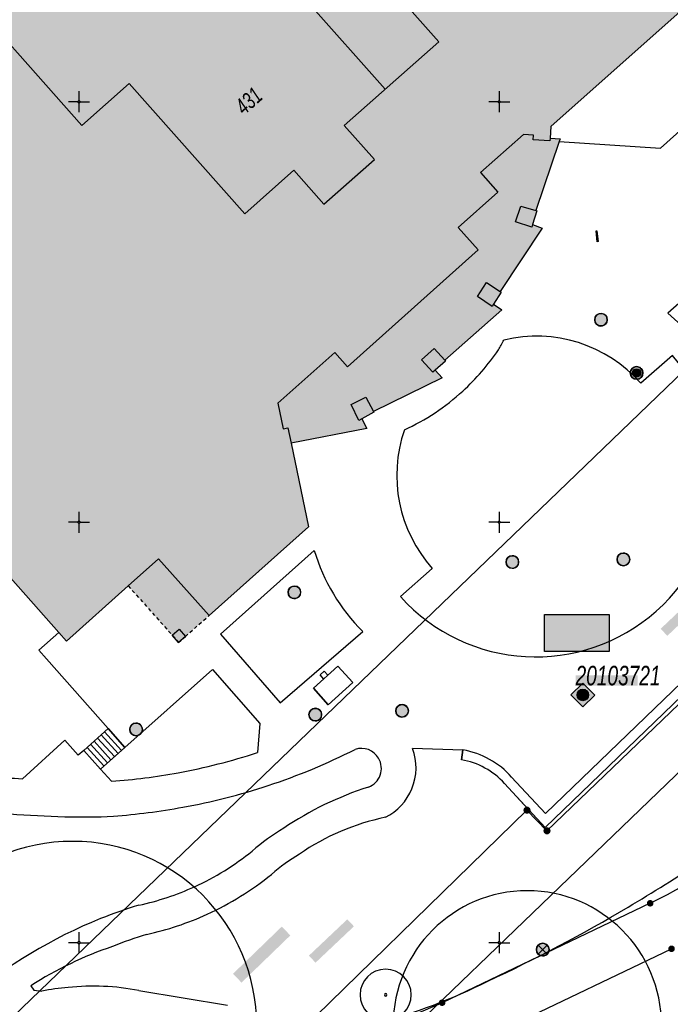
# Model space of a CAD drawing. Header units: metres. Extents: x 2695560 to 2696939, y 1260491 to 1262050.
# Tile 803 of 1005: x 2696022 to 2696061, y 1261446 to 1261505. Entities that reach past the tile are written whole.
import ezdxf

# ---------------------------------------------------------------- set-up
doc = ezdxf.new("R2010")
doc.units = ezdxf.units.M
doc.linetypes.add('AUSGEZOGEN', pattern=[0])
doc.linetypes.add('VERDECKT2_S2', pattern=[0.36, 0.2, -0.16])
for name, color, linetype in [('XR$1$AV_Flächen (EO)', 7, 'AUSGEZOGEN'), ('XR$1$AV_Gebäudeflächen (BB)', 7, 'AUSGEZOGEN'), ('XR$1$AV_Gebäudeflächen (EO)', 7, 'AUSGEZOGEN'), ('XR$1$AV_Gebäudeflächen ut.', 7, 'AUSGEZOGEN'), ('XR$1$AV_Grenzpunkte', 7, 'AUSGEZOGEN'), ('XR$1$AV_Koordinatennetzpunkte', 7, 'AUSGEZOGEN'), ('XR$1$AV_Lagefixpunkt-Nr.', 7, 'AUSGEZOGEN'), ('XR$1$AV_Linien (BB)', 7, 'AUSGEZOGEN'), ('XR$1$AV_Linien (EO)', 7, 'AUSGEZOGEN'), ('XR$1$AV_Versicherung-Nr.', 7, 'AUSGEZOGEN'), ('XR$1$AW_LK_Schachtdeckel', 24, 'AUSGEZOGEN'), ('XR$1$EW_LK_Knoten', 1, 'AUSGEZOGEN'), ('XR$1$GR_Baum', 94, 'AUSGEZOGEN'), ('XR$1$Liegenschaftsgrenzen', 7, 'AUSGEZOGEN'), ('XR$1$PFAV', 255, 'AUSGEZOGEN'), ('XR$1$PFAW', 255, 'AUSGEZOGEN'), ('XR$1$PFEW', 255, 'AUSGEZOGEN'), ('XR$1$PFWA', 255, 'AUSGEZOGEN'), ('XR$1$RP_Abstandslinie', 7, 'AUSGEZOGEN'), ('XR$1$WA_LK_Hydrant', 171, 'AUSGEZOGEN'), ('XR$1$WA_LK_Rohrleitungsteil', 171, 'AUSGEZOGEN')]:
    doc.layers.add(name, color=color, linetype=linetype)
doc.styles.add('ARIAL', font='arial.ttf')

# ---------------------------------------------------------------- blocks, each defined once
blk = doc.blocks.new('COMPLEXOBJECT_95')
at = {"layer": 'XR$1$AV_Linien (BB)', "color": 7, "linetype": 'AUSGEZOGEN', "transparency": 33554687}
for p, q in [((6060.3, 11484.923), (6058.432, 11483.262)), ((6046.021, 11472.256), (6044.129, 11470.575))]:
    blk.add_line(p, q, dxfattribs=at)
for centre, radius, start, end in [((6041.374, 11490.489), 10.051, 328.57877, 332.39823), ((6052.218, 11477.763), 8.298, 41.50458, 103.49543), ((6038.618, 11492.91), 13.68, 312.35361, 325.94071), ((6052.166, 11477.804), 10.81, 221.96961, 41.19358), ((6038.623, 11492.895), 13.665, 294.82135, 312.38358), ((6052.178, 11477.784), 8.275, 160.8991, 221.9187)]:
    blk.add_arc(centre, radius, start, end, dxfattribs=at)
blk = doc.blocks.new('COMPLEXOBJECT_97')
at = {"layer": 'XR$1$AV_Linien (BB)', "color": 7, "linetype": 'AUSGEZOGEN', "transparency": 33554687}
for points in [[(6027.731, 11461.615), (6032.951, 11466.244), (6035.758, 11463.031), (6035.612, 11461.303)], [(6026.937, 11459.601), (6026.277, 11460.326), (6027.731, 11461.615)]]:
    blk.add_lwpolyline(points, dxfattribs=at)
for centre, radius, start, end in [((6024.336, 11495.841), 36.332, 280.40961, 288.0803), ((6024.281, 11496.191), 36.687, 274.15233, 280.39647)]:
    blk.add_arc(centre, radius, start, end, dxfattribs=at)
blk = doc.blocks.new('COMPLEXOBJECT_98')
at = {"layer": 'XR$1$AV_Linien (BB)', "color": 7, "linetype": 'AUSGEZOGEN', "transparency": 33554687}
blk.add_line((6036.978, 11464.257), (6041.881, 11468.506), dxfattribs=at)
blk.add_lwpolyline([(6038.994, 11473.322), (6033.411, 11468.343), (6036.978, 11464.257)], dxfattribs=at)
blk.add_arc((6049.976, 11476.632), 11.47, 196.77239, 225.10963, dxfattribs=at)
blk = doc.blocks.new('COMPLEXOBJECT_101')
at = {"layer": 'XR$1$AV_Linien (BB)', "color": 7, "linetype": 'AUSGEZOGEN', "transparency": 33554687}
blk.add_line((6018.367, 11446.651), (6011.744, 11447.008), dxfattribs=at)
blk.add_lwpolyline([(6010.684, 11448.9), (6012.536, 11452.257), (6012.167, 11454.383), (6011.388, 11459.012)], dxfattribs=at)
for centre, radius, start, end in [((6024.671, 11494.432), 36.953, 288.28222, 296.95436), ((6041.798, 11460.363), 1.191, 30.29509, 108.46783), ((6041.799, 11460.364), 1.19, 290.57608, 30.24338), ((6026.091, 11528.201), 70.734, 258.0025, 263.15579), ((6024.582, 11494.731), 37.265, 280.20196, 288.26817), ((6048.26, 11440.364), 19.829, 107.74459, 123.97585), ((6026.081, 11528.004), 70.537, 263.14497, 268.43684), ((6024.241, 11495.96), 38.535, 274.17374, 280.37627), ((6025.241, 11488.177), 30.703, 267.97747, 273.37107), ((6044.765, 11444.364), 14.575, 121.36742, 130.4948), ((6025.177, 11467.994), 16.122, 294.55566, 308.89991), ((6025.215, 11467.885), 16.007, 282.08992, 294.59287), ((6036.937, 11424.812), 28.67, 106.97255, 111.80228), ((6036.916, 11424.863), 28.614, 111.80202, 130.41011), ((6011.869, 11448.321), 1.319, 153.97944, 209.64978), ((6011.871, 11448.323), 1.321, 209.67931, 264.48229)]:
    blk.add_arc(centre, radius, start, end, dxfattribs=at)
blk = doc.blocks.new('COMPLEXOBJECT_334')
at = {"layer": 'XR$1$AV_Linien (BB)', "color": 7, "linetype": 'AUSGEZOGEN', "transparency": 33554687}
blk.add_line((6064.33, 11480.411), (6070.847, 11481.071), dxfattribs=at)
blk.add_lwpolyline([(6069.931, 11489.831), (6068.982, 11490.879), (6067.291, 11489.43), (6068.407, 11488.151), (6064.696, 11484.827), (6061.357, 11488.607), (6060.029, 11487.423)], dxfattribs=at)
blk.add_arc((6052.337, 11477.88), 12.258, 11.91841, 51.12959, dxfattribs=at)
blk = doc.blocks.new('COMPLEXOBJECT_342')
at = {"layer": 'XR$1$AV_Linien (BB)', "color": 7, "linetype": 'AUSGEZOGEN', "transparency": 33554687}
for p, q in [((5993.327, 11470.143), (5990.511, 11469.741)), ((6006.941, 11463.173), (6004.282, 11466.122)), ((6009.175, 11461.724), (6008.159, 11462.255))]:
    blk.add_line(p, q, dxfattribs=at)
for points in [[(5987.236, 11475.485), (5992.232, 11479.937), (5996.564, 11483.79)], [(6004.197, 11482.284), (6006.452, 11479.859), (6008.953, 11479.733), (6008.935, 11479.404), (6014.1, 11479.141), (6015.42, 11477.675)], [(6023.798, 11468.452), (6022.602, 11467.394), (6023.067, 11466.87), (6026.735, 11462.737), (6025.279, 11461.422), (6024.951, 11461.141), (6024.161, 11462.038), (6021.632, 11459.75)]]:
    blk.add_lwpolyline(points, dxfattribs=at)
for centre, radius, start, end in [((6001.003, 11486.184), 5.043, 208.33844, 256.95016), ((6001.002, 11486.178), 5.037, 256.9466, 309.37077), ((5989.631, 11472.937), 3.497, 133.223, 172.35596), ((5989.331, 11472.869), 3.211, 170.44964, 216.22058), ((5989.323, 11472.862), 3.2, 216.21345, 263.38642), ((5995.036, 11460.279), 10.011, 81.81284, 99.8319), ((5995.042, 11460.305), 9.984, 65.12096, 81.8212), ((5988.429, 11505.33), 35.65, 270.84447, 273.34872), ((5991.52, 11451.821), 19.166, 57.1898, 66.23949), ((5991.652, 11451.984), 18.958, 48.22488, 57.26023), ((6011.626, 11468.122), 6.815, 226.57019, 239.41954), ((6012.787, 11469.316), 8.408, 244.55479, 266.51357), ((6024.216, 11518.196), 58.504, 258.22352, 263.76167), ((6024.211, 11518.198), 58.505, 263.76662, 267.47313)]:
    blk.add_arc(centre, radius, start, end, dxfattribs=at)
blk = doc.blocks.new('COMPLEXOBJECT_354')
at = {"layer": 'XR$1$AV_Linien (BB)', "color": 7, "linetype": 'AUSGEZOGEN', "transparency": 33554687}
for points in [[(6052.845, 11533.206), (6047.302, 11537.575), (6045.588, 11538.815), (6035.162, 11539.499)], [(6030.029, 11538.183), (6010.167, 11520.53), (6016.139, 11513.82), (6001.807, 11501.036), (6003.077, 11499.584), (6003.812, 11500.261), (6003.679, 11500.41), (6007.771, 11504.086), (6010.03, 11501.529)], [(6030.432, 11514.084), (6024.559, 11508.875), (6015.698, 11518.866), (6015.812, 11518.968), (6013.333, 11521.755), (6016.09, 11524.208), (6019.116, 11526.9), (6022.147, 11529.601), (6025.164, 11532.288), (6028.188, 11534.982), (6028.294, 11534.864), (6028.376, 11534.937), (6029.375, 11533.753), (6042.869, 11532.849), (6044.747, 11534.857), (6047.44, 11532.917), (6048.392, 11534.207), (6052.582, 11532.093)]]:
    blk.add_lwpolyline(points, dxfattribs=at)
for centre, radius, start, end in [((6034.242, 11532.422), 7.137, 97.57927, 126.18046), ((6034.239, 11532.432), 7.127, 82.56007, 97.56308), ((6051.747, 11532.877), 1.146, 348.45869, 16.67191), ((6051.761, 11532.871), 1.131, 316.53097, 348.61772)]:
    blk.add_arc(centre, radius, start, end, dxfattribs=at)
blk = doc.blocks.new('COMPLEXOBJECT_376')
at = {"layer": 'XR$1$AV_Linien (BB)', "color": 7, "linetype": 'AUSGEZOGEN', "transparency": 33554687}
blk.add_line((6068.192, 11508.012), (6059.682, 11511.521), dxfattribs=at)
for points in [[(6060.394, 11525.68), (6059.749, 11526.488), (6043.616, 11527.576), (6039.922, 11524.365), (6040.861, 11523.333)], [(6056.872, 11513.334), (6050.652, 11520.387), (6054.349, 11523.783), (6060.262, 11517.111), (6059.568, 11516.401)], [(6060.95, 11515.337), (6074.054, 11510.147), (6076.279, 11512.148)], [(6053.568, 11497.638), (6059.602, 11497.249), (6068.577, 11505.28)]]:
    blk.add_lwpolyline(points, dxfattribs=at)
for centre, radius, start, end in [((6064.659, 11526.829), 4.417, 195.07533, 211.97109), ((6064.628, 11526.803), 4.377, 211.90425, 231.26585), ((6065.962, 11527.991), 6.146, 228.48942, 240.35132), ((6057.701, 11514.488), 9.689, 43.54605, 57.39544), ((6057.711, 11514.478), 9.688, 27.72673, 43.62698), ((6077.082, 11524.904), 12.31, 208.73092, 229.03409), ((6063.141, 11519.613), 4.804, 221.94915, 242.8656), ((6078.17, 11526.646), 14.343, 230.31492, 245.31088), ((6062.11, 11518.374), 7.269, 223.89449, 234.99134), ((6078.185, 11526.682), 14.382, 245.31495, 257.38372), ((6062.147, 11518.434), 7.339, 235.02819, 250.37769), ((6073.847, 11507.908), 4.888, 60.16756, 75.83024), ((6066.741, 11506.415), 2.158, 5.78128, 47.74671), ((6066.74, 11506.414), 2.159, 328.30077, 5.79048)]:
    blk.add_arc(centre, radius, start, end, dxfattribs=at)
blk = doc.blocks.new('COMPLEXOBJECT_659')
at = {"layer": 'XR$1$AV_Linien (BB)', "color": 7, "linetype": 'AUSGEZOGEN', "transparency": 33554687}
blk.add_line((6028.567, 11447.152), (6033.828, 11446.28), dxfattribs=at)
for points in [[(6070.847, 11481.071), (6071.189, 11474.632), (6052.729, 11456.856), (6051.718, 11457.946), (6050.316, 11459.46)], [(6047.752, 11460.878), (6047.835, 11461.443), (6044.843, 11461.552)], [(6022.129, 11447.436), (6022.317, 11447.18), (6022.791, 11447.117)]]:
    blk.add_lwpolyline(points, dxfattribs=at)
for centre, radius, start, end in [((6041.751, 11460.401), 3.299, 337.76073, 20.42506), ((6047.007, 11456.504), 4.437, 41.77497, 80.33614), ((6041.754, 11460.401), 3.297, 296.6395, 337.73744), ((6046.123, 11443.591), 14.161, 101.77865, 124.44007), ((6044.655, 11444.514), 12.588, 121.30576, 130.65869), ((6025.197, 11467.954), 17.878, 294.54893, 309.01949), ((6025.195, 11467.956), 17.881, 282.36512, 294.55251), ((6036.815, 11425.146), 26.515, 107.08696, 111.73697), ((6034.169, 11428.618), 22.34, 108.73236, 122.61318), ((6024.87, 11437.646), 9.696, 93.03552, 102.38377), ((6025.892, 11433.6), 13.815, 87.65645, 96.37987), ((6025.881, 11433.564), 13.851, 78.81695, 87.6153)]:
    blk.add_arc(centre, radius, start, end, dxfattribs=at)
blk = doc.blocks.new('COMPLEXOBJECT_727')
at = {"layer": 'XR$1$AV_Linien (BB)', "color": 7, "linetype": 'AUSGEZOGEN', "transparency": 33554687}
blk.add_lwpolyline([(6080.427, 11479.772), (6079.005, 11479.677), (6079.162, 11477.197), (6079.785, 11477.211)], dxfattribs=at)
for centre, radius, start, end in [((6128.009, 11470.874), 47.14, 140.7689, 154.63545), ((6147.045, 11461.888), 68.191, 154.66422, 163.9139), ((6080.308, 11481.002), 1.236, 275.53777, 349.73333), ((6079.674, 11476.425), 0.794, 350.11225, 81.97943), ((6045.877, 11482.704), 35.169, 337.411, 349.4901), ((6061.249, 11478.984), 19.703, 309.25364, 330.20979), ((6036.053, 11502.515), 54.065, 304.02549, 314.15641), ((5988.746, 11568.151), 134.957, 300.71025, 305.07878), ((6010.901, 11530.556), 91.32, 294.88395, 300.80513), ((6032.513, 11481.634), 37.859, 285.66784, 296.36755)]:
    blk.add_arc(centre, radius, start, end, dxfattribs=at)
blk = doc.blocks.new('COMPLEXOBJECT_960')
at = {"layer": 'XR$1$AV_Flächen (EO)', "color": 7, "linetype": 'AUSGEZOGEN', "transparency": 33554687}
blk.add_line((6047.839, 11461.467), (6047.752, 11460.878), dxfattribs=at)
blk.add_lwpolyline([(6050.316, 11459.46), (6052.729, 11456.856), (6071.189, 11474.632), (6070.49, 11487.77), (6069.294, 11488.915), (6068.817, 11489.236), (6068.499, 11488.763), (6068.935, 11488.469), (6069.933, 11487.514), (6070.606, 11474.862), (6052.759, 11457.677), (6050.741, 11459.84)], dxfattribs=at)
for centre, radius, start, end in [((6046.956, 11456.491), 5.054, 41.50483, 79.94102), ((6047.007, 11456.504), 4.437, 41.77497, 80.33614)]:
    blk.add_arc(centre, radius, start, end, dxfattribs=at)
blk = doc.blocks.new('COMPLEXOBJECT_1041')
at = {"layer": 'XR$1$AV_Linien (EO)', "color": 7, "linetype": 'AUSGEZOGEN', "transparency": 33554687}
blk.add_line((6047.752, 11460.878), (6047.839, 11461.467), dxfattribs=at)
blk.add_lwpolyline([(6050.741, 11459.84), (6052.759, 11457.677), (6070.606, 11474.862), (6069.933, 11487.514), (6068.935, 11488.469), (6068.499, 11488.763), (6068.817, 11489.236), (6069.294, 11488.915), (6070.49, 11487.77), (6071.189, 11474.632), (6052.729, 11456.856), (6050.316, 11459.46)], dxfattribs=at)
for centre, radius, start, end in [((6046.956, 11456.491), 5.054, 41.50483, 79.94102), ((6047.007, 11456.504), 4.437, 41.77497, 80.33614)]:
    blk.add_arc(centre, radius, start, end, dxfattribs=at)
blk = doc.blocks.new('COMPLEXOBJECT_1354')
at = {"layer": 'XR$1$Liegenschaftsgrenzen', "color": 7, "linetype": 'AUSGEZOGEN', "transparency": 33554687}
blk.add_line((6058.982, 11452.343), (6046.607, 11446.432), dxfattribs=at)
for centre, radius, start, end in [((6034.458, 11501.578), 55.005, 296.47744, 306.0717), ((6002.764, 11547.431), 110.104, 287.43357, 293.46553)]:
    blk.add_arc(centre, radius, start, end, dxfattribs=at)
blk = doc.blocks.new('COMPLEXOBJECT_1373')
at = {"layer": 'XR$1$Liegenschaftsgrenzen', "color": 7, "linetype": 'AUSGEZOGEN', "transparency": 33554687}
blk.add_line((6047.875, 11443.727), (6060.253, 11449.637), dxfattribs=at)
blk = doc.blocks.new('COMPLEXOBJECT_1374')
at = {"layer": 'XR$1$Liegenschaftsgrenzen', "color": 7, "linetype": 'AUSGEZOGEN', "transparency": 33554687}
blk.add_lwpolyline([(6035.751, 11442.384), (6051.65, 11457.88), (6052.84, 11456.65), (6071.5, 11474.55), (6070.49, 11487.77), (6069.294, 11488.915), (6078.743, 11497.205), (6075.503, 11500.941)], dxfattribs=at)
blk = doc.blocks.new('BAV15')
at = {"layer": 'XR$1$PFAV', "transparency": 33554687}
blk.add_hatch(color=7, dxfattribs=at).paths.add_polyline_path([(0.5, 0), (0.49, 0.1), (0.46, 0.2), (0.41, 0.29), (0.34, 0.36), (0.26, 0.42), (0.17, 0.47), (0.08, 0.49), (-0.03, 0.5), (-0.13, 0.48), (-0.22, 0.45), (-0.31, 0.4), (-0.38, 0.33), (-0.44, 0.24), (-0.48, 0.15), (-0.5, 0.05), (-0.5, -0.05), (-0.48, -0.15), (-0.44, -0.24), (-0.38, -0.33), (-0.31, -0.4), (-0.22, -0.45), (-0.13, -0.48), (-0.03, -0.5), (0.08, -0.49), (0.17, -0.47), (0.26, -0.42), (0.34, -0.36), (0.41, -0.29), (0.46, -0.2), (0.49, -0.1)])
at = {"color": 7, "transparency": 33554687}
for start, end in [(90, 270), (270, 90)]:
    blk.add_arc((0, 0), 0.5, start, end, dxfattribs=at)
at = {"layer": 'XR$1$PFAV', "transparency": 33554687}
blk.add_circle((0, 0), 0.5, dxfattribs=at)
blk = doc.blocks.new('BWAV20')
at = {"true_color": 0x000000, "transparency": 33554687}
blk.add_hatch(color=18, dxfattribs=at).paths.add_polyline_path([(0.17, 0), (0.16, 0.03), (0.15, 0.07), (0.14, 0.1), (0.11, 0.12), (0.09, 0.14), (0.06, 0.16), (0.03, 0.16), (-0.01, 0.17), (-0.04, 0.16), (-0.07, 0.15), (-0.1, 0.13), (-0.13, 0.11), (-0.15, 0.08), (-0.16, 0.05), (-0.17, 0.02), (-0.17, -0.02), (-0.16, -0.05), (-0.15, -0.08), (-0.13, -0.11), (-0.1, -0.13), (-0.07, -0.15), (-0.04, -0.16), (-0.01, -0.17), (0.03, -0.16), (0.06, -0.16), (0.09, -0.14), (0.11, -0.12), (0.14, -0.1), (0.15, -0.07), (0.16, -0.03)])
at = {"layer": 'XR$1$PFAV', "transparency": 33554687}
blk.add_hatch(color=7, dxfattribs=at).paths.add_polyline_path([(0.5, 0), (0.49, 0.1), (0.46, 0.2), (0.41, 0.29), (0.34, 0.36), (0.26, 0.42), (0.17, 0.47), (0.08, 0.49), (-0.03, 0.5), (-0.13, 0.48), (-0.22, 0.45), (-0.31, 0.4), (-0.38, 0.33), (-0.44, 0.24), (-0.48, 0.15), (-0.5, 0.05), (-0.5, -0.05), (-0.48, -0.15), (-0.44, -0.24), (-0.38, -0.33), (-0.31, -0.4), (-0.22, -0.45), (-0.13, -0.48), (-0.03, -0.5), (0.08, -0.49), (0.17, -0.47), (0.26, -0.42), (0.34, -0.36), (0.41, -0.29), (0.46, -0.2), (0.49, -0.1)])
blk = doc.blocks.new('BAV2041')
at = {"color": 7, "transparency": 33554687}
for p, q in [((0, 0.5), (0, 0.05)), ((-0.05, 0), (-0.5, 0)), ((0.05, 0), (0.5, 0)), ((0, -0.05), (0, -0.5))]:
    blk.add_line(p, q, dxfattribs=at)
blk.add_circle((0, 0), 0.05, dxfattribs=at)
for start, end in [(90, 270), (270, 90)]:
    blk.add_arc((0, 0), 0.05, start, end, dxfattribs=at)
blk = doc.blocks.new('COMPLEXOBJECT_1459')
at = {"layer": 'XR$1$RP_Abstandslinie', "color": 7, "linetype": 'AUSGEZOGEN', "transparency": 33554687}
blk.add_lwpolyline([(5994.07, 11419.64), (6020.54, 11445.1), (6052.97, 11476.3), (6081.91, 11504.13), (6081.75, 11509.4), (6047.9, 11535.8)], dxfattribs=at)
blk = doc.blocks.new('WBGR1')
at = {"color": 94, "transparency": 33554687}
for radius, start, end in [(1, 90, 270), (1, 270, 90), (0.05, 90, 270), (0.05, 270, 90)]:
    blk.add_arc((0, 0), radius, start, end, dxfattribs=at)
blk = doc.blocks.new('BAW2082')
at = {"layer": 'XR$1$PFAW', "transparency": 33554687}
blk.add_hatch(color=7, dxfattribs=at).paths.add_polyline_path([(0.509, -0.003), (0.499, 0.098), (0.469, 0.194), (0.42, 0.283), (0.354, 0.359), (0.274, 0.421), (0.183, 0.466), (0.085, 0.491), (-0.016, 0.496), (-0.116, 0.481), (-0.211, 0.446), (-0.297, 0.392), (-0.37, 0.323), (-0.428, 0.24), (-0.468, 0.147), (-0.488, 0.047), (-0.488, -0.054), (-0.468, -0.153), (-0.428, -0.246), (-0.37, -0.329), (-0.297, -0.398), (-0.211, -0.452), (-0.116, -0.487), (-0.016, -0.502), (0.085, -0.497), (0.183, -0.472), (0.274, -0.427), (0.354, -0.366), (0.42, -0.289), (0.469, -0.2), (0.499, -0.104)])
at = {"transparency": 33554687}
for start, end in [(91.19481, 268.80519), (268.80519, 91.19481)]:
    blk.add_arc((0.01, 0), 0.5, start, end, dxfattribs=at)
at = {"layer": 'XR$1$PFAW', "transparency": 33554687}
blk.add_circle((0.009, -0.003), 0.5, dxfattribs=at)
blk = doc.blocks.new('BAW2087')
at = {"lineweight": 25, "true_color": 0x000000, "transparency": 33554687}
h = blk.add_hatch(color=18, dxfattribs=at)
h.paths.add_polyline_path([(-0.5, 0.5), (-0.5, -0.5), (0.5, -0.5), (0.5, 0.5)])
h.paths.add_polyline_path([(0.337, -0.069), (0.316, -0.136), (0.282, -0.196), (0.237, -0.249), (0.182, -0.292), (0.119, -0.322), (0.052, -0.34), (-0.017, -0.343), (-0.086, -0.333), (-0.151, -0.309), (-0.21, -0.272), (-0.261, -0.224), (-0.301, -0.167), (-0.328, -0.103), (-0.342, -0.035), (-0.342, 0.035), (-0.328, 0.103), (-0.301, 0.167), (-0.261, 0.224), (-0.21, 0.272), (-0.151, 0.309), (-0.086, 0.333), (-0.017, 0.343), (0.052, 0.34), (0.119, 0.322), (0.182, 0.292), (0.237, 0.249), (0.282, 0.196), (0.316, 0.136), (0.337, 0.069), (0.344, 0)], flags=16)
at = {"layer": 'XR$1$PFAW', "lineweight": 25, "transparency": 33554687}
blk.add_hatch(color=7, dxfattribs=at).paths.add_polyline_path([(0.344, 0), (0.337, 0.069), (0.316, 0.136), (0.282, 0.196), (0.237, 0.249), (0.182, 0.292), (0.119, 0.322), (0.052, 0.34), (-0.017, 0.343), (-0.086, 0.333), (-0.151, 0.309), (-0.21, 0.272), (-0.261, 0.224), (-0.301, 0.167), (-0.328, 0.103), (-0.342, 0.035), (-0.342, -0.035), (-0.328, -0.103), (-0.301, -0.167), (-0.261, -0.224), (-0.21, -0.272), (-0.151, -0.309), (-0.086, -0.333), (-0.017, -0.343), (0.052, -0.34), (0.119, -0.322), (0.182, -0.292), (0.237, -0.249), (0.282, -0.196), (0.316, -0.136), (0.337, -0.069)])
at = {"lineweight": 25, "transparency": 33554687}
for p, q in [((-0.5, 0.5, 0.993), (0.5, 0.5, 0.993)), ((-0.5, -0.5, 0.993), (-0.5, 0.5, 0.993)), ((0.5, 0.5, 0.993), (0.5, -0.5, 0.993)), ((0.5, -0.5, 0.993), (-0.5, -0.5, 0.993))]:
    blk.add_line(p, q, dxfattribs=at)
blk.add_circle((0, 0), 0.344, dxfattribs=at)
at = {"layer": 'XR$1$PFAW', "lineweight": 25, "transparency": 33554687}
blk.add_line((-0.5, 0.5), (0.5, 0.5), dxfattribs=at)
at = {"layer": 'XR$1$PFAW', "color": 31, "lineweight": 25, "transparency": 33554687}
for p, q in [((-0.5, -0.5), (-0.5, 0.5)), ((0.5, 0.5), (0.5, -0.5)), ((0.5, -0.5), (-0.5, -0.5))]:
    blk.add_line(p, q, dxfattribs=at)
at = {"layer": 'XR$1$PFAW', "lineweight": 25, "transparency": 33554687}
blk.add_circle((0, 0), 0.344, dxfattribs=at)
blk = doc.blocks.new('BWA2013')
at = {"true_color": 0x000000, "transparency": 33554687}
blk.add_hatch(color=18, dxfattribs=at).paths.add_polyline_path([(-0.291, -0.409), (0.352, 0.357), (0.291, 0.409), (-0.352, -0.357)])
at = {"transparency": 33554687}
blk.add_lwpolyline([(-0.291, -0.409), (-0.352, -0.357), (0.291, 0.409), (0.352, 0.357), (-0.291, -0.409)], close=True, dxfattribs=at)
blk = doc.blocks.new('BWA2009')
at = {"true_color": 0x000000, "transparency": 33554687}
blk.add_hatch(color=18, dxfattribs=at).paths.add_polyline_path([(0.333, 0), (0.327, 0.067), (0.306, 0.131), (0.274, 0.19), (0.23, 0.242), (0.176, 0.283), (0.116, 0.313), (0.05, 0.329), (-0.017, 0.333), (-0.084, 0.323), (-0.147, 0.299), (-0.204, 0.264), (-0.253, 0.217), (-0.291, 0.162), (-0.318, 0.1), (-0.332, 0.034), (-0.332, -0.034), (-0.318, -0.1), (-0.291, -0.162), (-0.253, -0.217), (-0.204, -0.264), (-0.147, -0.299), (-0.084, -0.323), (-0.017, -0.333), (0.05, -0.329), (0.116, -0.313), (0.176, -0.283), (0.23, -0.242), (0.274, -0.19), (0.306, -0.131), (0.327, -0.067)])
at = {"layer": 'XR$1$PFWA', "transparency": 33554687}
blk.add_hatch(color=7, dxfattribs=at).paths.add_polyline_path([(0.5, 0), (0.49, 0.101), (0.459, 0.197), (0.41, 0.286), (0.344, 0.362), (0.264, 0.424), (0.174, 0.469), (0.076, 0.494), (-0.025, 0.499), (-0.125, 0.484), (-0.22, 0.449), (-0.306, 0.395), (-0.379, 0.326), (-0.437, 0.243), (-0.477, 0.15), (-0.497, 0.051), (-0.497, -0.051), (-0.477, -0.15), (-0.437, -0.243), (-0.379, -0.326), (-0.306, -0.395), (-0.22, -0.449), (-0.125, -0.484), (-0.025, -0.499), (0.076, -0.494), (0.174, -0.469), (0.264, -0.424), (0.344, -0.362), (0.41, -0.286), (0.459, -0.197), (0.49, -0.101)])
at = {"transparency": 33554687}
blk.add_circle((0, 0), 0.333, dxfattribs=at)
for start, end in [(90, 180), (180, 270), (0, 90), (270, 0)]:
    blk.add_arc((0, 0), 0.5, start, end, dxfattribs=at)
at = {"layer": 'XR$1$PFWA', "transparency": 33554687}
blk.add_circle((0, 0), 0.5, dxfattribs=at)
blk = doc.blocks.new('BEWLP2549_S')
at = {"layer": 'XR$1$PFEW', "transparency": 33554687}
blk.add_hatch(color=7, dxfattribs=at).paths.add_polyline_path([(0.5, 0), (0.49, 0.101), (0.459, 0.197), (0.41, 0.286), (0.344, 0.362), (0.264, 0.424), (0.174, 0.469), (0.076, 0.494), (-0.025, 0.499), (-0.125, 0.484), (-0.22, 0.449), (-0.306, 0.395), (-0.379, 0.326), (-0.437, 0.243), (-0.477, 0.15), (-0.497, 0.051), (-0.497, -0.051), (-0.477, -0.15), (-0.437, -0.243), (-0.379, -0.326), (-0.306, -0.395), (-0.22, -0.449), (-0.125, -0.484), (-0.025, -0.499), (0.076, -0.494), (0.174, -0.469), (0.264, -0.424), (0.344, -0.362), (0.41, -0.286), (0.459, -0.197), (0.49, -0.101)])
at = {"color": 1, "transparency": 33554687}
for p, q in [((0.354, -0.354), (-0.354, 0.354)), ((-0.354, -0.354), (0.354, 0.354))]:
    blk.add_line(p, q, dxfattribs=at)
for start, end in [(91.38095, 268.61905), (268.61905, 91.38095)]:
    blk.add_arc((0, 0), 0.5, start, end, dxfattribs=at)
at = {"layer": 'XR$1$PFEW', "transparency": 33554687}
blk.add_circle((0, 0), 0.5, dxfattribs=at)

msp = doc.modelspace()

# ---------------------------------------------------------------- hatches: boundary and pattern name
at = {"transparency": 33554687}
for points in [[(2696025.367, 1261481.237), (2696025.805, 1261480.745), (2696033.517, 1261487.609), (2696033.079, 1261488.101)], [(2696060.576, 1261468.474), (2696060.972, 1261468.055), (2696063.254, 1261470.218), (2696062.858, 1261470.637)], [(2696053.655, 1261469.324), (2696053.655, 1261467.115), (2696057.518, 1261467.115), (2696057.518, 1261469.324)], [(2696055.513, 1261465.697), (2696055.513, 1261465.094), (2696059.198, 1261465.094), (2696059.198, 1261465.697)], [(2696039.648, 1261449.04), (2696040.043, 1261448.622), (2696042.328, 1261450.782), (2696041.933, 1261451.2)], [(2696035.133, 1261447.962), (2696035.641, 1261447.436), (2696038.543, 1261450.242), (2696038.035, 1261450.768)]]:
    msp.add_hatch(color=7, dxfattribs=at).paths.add_polyline_path(points)
at = {"layer": 'XR$1$AV_Gebäudeflächen (BB)', "true_color": 0xd2d2d2, "transparency": 33554687}
msp.add_hatch(color=254, dxfattribs=at).paths.add_polyline_path([(2696054.538, 1261497.448), (2696054.589, 1261497.599), (2696053.999, 1261497.643), (2696054.043, 1261498.337), (2696062.986, 1261506.306), (2696051.074, 1261519.694), (2696045.282, 1261526.204), (2696042.46, 1261523.701), (2696041.831, 1261523.143), (2696039.512, 1261521.086), (2696031.402, 1261513.894), (2696039.038, 1261505.284), (2696042.754, 1261508.58), (2696047.369, 1261503.377), (2696041.754, 1261498.398), (2696043.547, 1261496.376), (2696040.546, 1261493.714), (2696038.749, 1261495.74), (2696035.829, 1261493.151), (2696028.953, 1261500.904), (2696026.138, 1261498.408), (2696018.009, 1261507.574), (2696015.274, 1261505.141), (2696011, 1261501.339), (2696007.631, 1261498.341), (2696008.077, 1261497.839), (2696013.583, 1261491.642), (2696016.566, 1261488.286), (2696019.189, 1261485.333), (2696020.863, 1261483.449), (2696021.195, 1261483.075), (2696019.708, 1261481.746), (2696020.36, 1261481.012), (2696017.874, 1261478.803), (2696016.39, 1261477.485), (2696016.472, 1261477.393), (2696016.574, 1261477.484), (2696024.768, 1261468.262), (2696025.233, 1261467.739), (2696028.902, 1261471.024), (2696030.708, 1261472.631), (2696033.705, 1261469.263), (2696039.621, 1261474.528), (2696038.593, 1261479.503), (2696043.085, 1261480.374), (2696042.79, 1261480.956), (2696043.514, 1261481.347), (2696043.486, 1261481.4), (2696047.58, 1261483.395), (2696047.154, 1261483.852), (2696047.768, 1261484.393), (2696047.728, 1261484.437), (2696051.132, 1261487.437), (2696050.638, 1261487.782), (2696051.081, 1261488.497), (2696051.031, 1261488.53), (2696053.531, 1261492.296), (2696052.954, 1261492.508), (2696053.214, 1261493.321), (2696053.157, 1261493.338)])
at = {"layer": 'XR$1$AV_Gebäudeflächen (EO)', "true_color": 0xebebeb, "transparency": 33554687}
msp.add_hatch(color=7, dxfattribs=at).paths.add_polyline_path([(2696028.902, 1261471.024), (2696031.893, 1261467.664), (2696032.298, 1261468.024), (2696033.705, 1261469.263), (2696030.708, 1261472.631)])
at = {"layer": 'XR$1$AV_Gebäudeflächen ut.', "true_color": 0xf5f5f5, "transparency": 33554687}
h = msp.add_hatch(color=7, dxfattribs=at)
h.paths.add_polyline_path([(2696040.546, 1261493.714), (2696043.547, 1261496.376), (2696041.754, 1261498.398), (2696047.369, 1261503.377), (2696042.754, 1261508.58), (2696039.038, 1261505.284), (2696032.762, 1261512.361), (2696031.402, 1261513.894), (2696039.512, 1261521.086), (2696038.317, 1261522.433), (2696041.265, 1261525.047), (2696042.46, 1261523.701), (2696045.282, 1261526.204), (2696051.074, 1261519.694), (2696055.466, 1261523.729), (2696055.331, 1261523.876), (2696055.135, 1261524.09), (2696057.233, 1261526.018), (2696048.953, 1261535.032), (2696047.458, 1261533.658), (2696045.854, 1261534.813), (2696046.903, 1261535.935), (2696045.527, 1261536.927), (2696044.889, 1261537.387), (2696040.119, 1261540.825), (2696038.923, 1261539.801), (2696036.423, 1261541.599), (2696032.642, 1261538.231), (2696031.5, 1261537.214), (2696030.502, 1261538.333), (2696019.003, 1261528.09), (2696020.001, 1261526.97), (2696014.137, 1261521.752), (2696012.655, 1261520.425), (2696006.524, 1261514.963), (2696015.274, 1261505.141), (2696018.009, 1261507.574), (2696026.138, 1261498.408), (2696028.953, 1261500.904), (2696035.829, 1261493.151), (2696038.749, 1261495.74)])
h.paths.add_polyline_path([(2696029.674, 1261512.361), (2696025.529, 1261508.685), (2696024.335, 1261510.031), (2696028.479, 1261513.708)], flags=16)

# ---------------------------------------------------------------- linework, layer by layer
at = {"color": 24, "lineweight": -3, "transparency": 33554687}
msp.add_lwpolyline([(2696053.655, 1261469.324), (2696057.518, 1261469.324), (2696057.518, 1261467.115), (2696053.655, 1261467.115), (2696053.655, 1261469.324)], close=True, dxfattribs=at)
at = {"layer": 'XR$1$AV_Flächen (EO)', "color": 7, "linetype": 'AUSGEZOGEN', "transparency": 33554687}
for points in [[(2696040.546, 1261493.714), (2696043.547, 1261496.376), (2696041.754, 1261498.398), (2696047.369, 1261503.377), (2696042.754, 1261508.58), (2696039.038, 1261505.284), (2696031.402, 1261513.894), (2696039.512, 1261521.086)], [(2696015.274, 1261505.141), (2696018.009, 1261507.574), (2696026.138, 1261498.408), (2696028.953, 1261500.904), (2696035.829, 1261493.151), (2696038.749, 1261495.74), (2696040.546, 1261493.714)], [(2696033.705, 1261469.263), (2696030.708, 1261472.631), (2696028.902, 1261471.024)]]:
    msp.add_lwpolyline(points, dxfattribs=at)
at = {"layer": 'XR$1$AV_Flächen (EO)', "color": 7, "linetype": 'VERDECKT2_S2', "transparency": 33554687}
msp.add_lwpolyline([(2696028.902, 1261471.024), (2696031.893, 1261467.664), (2696032.298, 1261468.024), (2696033.705, 1261469.263)], dxfattribs=at)
at = {"layer": 'XR$1$AV_Flächen (EO)', "color": 7, "linetype": 'AUSGEZOGEN', "transparency": 33554687}
for points in [[(2696041.375, 1261466.255), (2696039.929, 1261464.934), (2696040.803, 1261463.957), (2696042.268, 1261465.281), (2696041.375, 1261466.255)], [(2696026.249, 1261461.232), (2696027.247, 1261460.136), (2696028.701, 1261461.425), (2696027.705, 1261462.547), (2696026.249, 1261461.232)]]:
    msp.add_lwpolyline(points, close=True, dxfattribs=at)
at = {"layer": 'XR$1$AV_Linien (BB)', "color": 7, "linetype": 'AUSGEZOGEN', "transparency": 33554687}
for points in [[(2696041.831, 1261523.143), (2696042.46, 1261523.701), (2696045.282, 1261526.204), (2696051.074, 1261519.694), (2696062.986, 1261506.306), (2696054.043, 1261498.337), (2696053.999, 1261497.643), (2696054.589, 1261497.599), (2696054.538, 1261497.448)], [(2696011, 1261501.339), (2696015.274, 1261505.141), (2696018.009, 1261507.574), (2696026.138, 1261498.408), (2696028.953, 1261500.904), (2696035.829, 1261493.151), (2696038.749, 1261495.74), (2696040.546, 1261493.714), (2696043.547, 1261496.376), (2696041.754, 1261498.398), (2696047.369, 1261503.377), (2696042.754, 1261508.58), (2696039.038, 1261505.284), (2696031.402, 1261513.894)], [(2696054.538, 1261497.448), (2696053.157, 1261493.338), (2696053.214, 1261493.321), (2696052.954, 1261492.508), (2696053.531, 1261492.296), (2696051.031, 1261488.53), (2696051.081, 1261488.497), (2696050.638, 1261487.782), (2696051.132, 1261487.437), (2696047.728, 1261484.437), (2696047.768, 1261484.393), (2696047.154, 1261483.852), (2696047.58, 1261483.395), (2696043.486, 1261481.4), (2696043.514, 1261481.347), (2696042.79, 1261480.956), (2696043.085, 1261480.374), (2696038.593, 1261479.503), (2696039.621, 1261474.528), (2696033.705, 1261469.263), (2696030.708, 1261472.631), (2696028.902, 1261471.024), (2696025.233, 1261467.739), (2696024.768, 1261468.262)], [(2696024.768, 1261468.262), (2696016.574, 1261477.484), (2696016.472, 1261477.393), (2696016.39, 1261477.485)]]:
    msp.add_lwpolyline(points, dxfattribs=at)
at = {"layer": 'XR$1$AV_Linien (EO)', "color": 7, "linetype": 'AUSGEZOGEN', "transparency": 33554687}
for p, q in [((2696039.569, 1261505.755), (2696044.182, 1261500.553)), ((2696027.285, 1261462.167), (2696028.292, 1261461.062)), ((2696027.492, 1261462.354), (2696028.5, 1261461.247)), ((2696026.663, 1261461.606), (2696027.665, 1261460.506)), ((2696026.871, 1261461.793), (2696027.874, 1261460.691)), ((2696027.078, 1261461.98), (2696028.083, 1261460.877)), ((2696026.456, 1261461.419), (2696027.456, 1261460.321))]:
    msp.add_line(p, q, dxfattribs=at)
for points in [[(2696053.999, 1261497.643), (2696053.989, 1261497.483), (2696052.992, 1261497.547), (2696053.01, 1261497.827), (2696052.41, 1261497.865), (2696049.866, 1261495.595), (2696050.891, 1261494.435), (2696048.535, 1261492.333), (2696049.723, 1261491.001), (2696041.939, 1261484.056), (2696041.182, 1261484.904), (2696037.809, 1261481.895), (2696038.123, 1261480.37), (2696038.402, 1261480.428), (2696038.593, 1261479.503)], [(2696052.954, 1261492.508), (2696052.902, 1261492.346), (2696051.938, 1261492.67), (2696052.255, 1261493.612), (2696053.157, 1261493.338)], [(2696050.638, 1261487.782), (2696050.548, 1261487.638), (2696049.669, 1261488.222), (2696050.222, 1261489.055), (2696051.031, 1261488.53)], [(2696047.154, 1261483.852), (2696047.012, 1261483.726), (2696046.339, 1261484.473), (2696047.103, 1261485.146), (2696047.728, 1261484.437)], [(2696042.79, 1261480.956), (2696042.623, 1261480.866), (2696042.162, 1261481.813), (2696043.04, 1261482.241), (2696043.486, 1261481.4)], [(2696040.533, 1261465.486), (2696040.311, 1261465.73), (2696040.554, 1261465.952), (2696040.777, 1261465.709)]]:
    msp.add_lwpolyline(points, dxfattribs=at)
for points in [[(2696031.921, 1261468.451), (2696032.298, 1261468.024), (2696031.893, 1261467.664), (2696031.515, 1261468.089), (2696031.921, 1261468.451)], [(2696041.375, 1261466.255), (2696042.268, 1261465.281), (2696040.803, 1261463.957), (2696039.929, 1261464.934), (2696041.375, 1261466.255)], [(2696026.249, 1261461.232), (2696027.705, 1261462.547), (2696028.701, 1261461.425), (2696027.247, 1261460.136), (2696026.249, 1261461.232)]]:
    msp.add_lwpolyline(points, close=True, dxfattribs=at)
at = {"layer": 'XR$1$RP_Abstandslinie', "color": 7, "linetype": 'AUSGEZOGEN', "transparency": 33554687}
msp.add_lwpolyline([(2696114.89, 1261475.88), (2696096, 1261492.96), (2696065.73, 1261463.85), (2696033.29, 1261432.66), (2696001.2, 1261401.79)], dxfattribs=at)

# ---------------------------------------------------------------- block references
at = {"layer": 'XR$1$AV_Flächen (EO)', "color": 7, "linetype": 'AUSGEZOGEN', "lineweight": -3, "transparency": 33554687}
msp.add_blockref('COMPLEXOBJECT_960', (2690000.97, 1249999.81), dxfattribs=at)
at = {"layer": 'XR$1$AV_Grenzpunkte', "color": 7, "linetype": 'AUSGEZOGEN', "lineweight": -3, "transparency": 33554687}
for name, p, xscale, yscale in [('BAV15', (2696052.62, 1261457.69), 0.3249999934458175, 0.3249999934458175), ('BAV15', (2696053.81, 1261456.46), 0.3249999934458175, 0.3249999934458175), ('BWAV20', (2696059.952, 1261452.153), 0.3899999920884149, 0.3899999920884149), ('BWAV20', (2696061.223, 1261449.447), 0.3899999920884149, 0.3899999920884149), ('BWAV20', (2696047.577, 1261446.242), 0.3899999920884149, 0.3899999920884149)]:
    msp.add_blockref(name, p, dxfattribs=dict(at, xscale=xscale, yscale=yscale))
at = {"layer": 'XR$1$AV_Koordinatennetzpunkte', "color": 7, "linetype": 'AUSGEZOGEN', "lineweight": -3, "transparency": 33554687, "xscale": 1.25, "yscale": 1.25}
for p in [(2696025.97, 1261499.81), (2696050.97, 1261499.81), (2696025.97, 1261474.81), (2696050.97, 1261474.81), (2696025.97, 1261449.81), (2696050.97, 1261449.81)]:
    msp.add_blockref('BAV2041', p, dxfattribs=at)
at = {"layer": 'XR$1$AV_Linien (BB)', "color": 7, "linetype": 'AUSGEZOGEN', "lineweight": -3, "transparency": 33554687}
for name in ['COMPLEXOBJECT_354', 'COMPLEXOBJECT_376', 'COMPLEXOBJECT_727', 'COMPLEXOBJECT_334', 'COMPLEXOBJECT_95', 'COMPLEXOBJECT_342', 'COMPLEXOBJECT_659', 'COMPLEXOBJECT_98', 'COMPLEXOBJECT_97', 'COMPLEXOBJECT_101']:
    msp.add_blockref(name, (2690000.97, 1249999.81), dxfattribs=at)
at = {"layer": 'XR$1$AV_Linien (EO)', "color": 7, "linetype": 'AUSGEZOGEN', "lineweight": -3, "transparency": 33554687}
msp.add_blockref('COMPLEXOBJECT_1041', (2690000.97, 1249999.81), dxfattribs=at)
at = {"layer": 'XR$1$AW_LK_Schachtdeckel', "color": 24, "linetype": 'AUSGEZOGEN', "lineweight": -3, "transparency": 33554687}
for p, xscale, yscale, rotation in [((2696057.033, 1261486.857), 0.7499999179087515, 0.7499999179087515, 221.6944122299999), ((2696038.779, 1261470.649), 0.7499999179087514, 0.7499999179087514, 311.396728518), ((2696045.185, 1261463.6), 0.7499999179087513, 0.7499999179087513, 355.754638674)]:
    msp.add_blockref('BAW2082', p, dxfattribs=dict(at, xscale=xscale, yscale=yscale, rotation=rotation))
at = {"layer": 'XR$1$AW_LK_Schachtdeckel', "color": 24, "linetype": 'AUSGEZOGEN', "lineweight": -3, "transparency": 33554687, "xscale": 0.7499999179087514, "yscale": 0.7499999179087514}
for p in [(2696051.744, 1261472.445), (2696058.351, 1261472.602), (2696040.02, 1261463.371), (2696029.359, 1261462.491)]:
    msp.add_blockref('BAW2082', p, dxfattribs=at)
at = {"layer": 'XR$1$AW_LK_Schachtdeckel', "color": 24, "linetype": 'AUSGEZOGEN', "lineweight": -3, "transparency": 33554687, "rotation": 44.399353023}
msp.add_blockref('BAW2087', (2696055.943, 1261464.539), dxfattribs=at)
at = {"layer": 'XR$1$EW_LK_Knoten', "color": 1, "linetype": 'AUSGEZOGEN', "lineweight": -3, "transparency": 33554687, "xscale": 0.749999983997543, "yscale": 0.749999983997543}
msp.add_blockref('BEWLP2549_S', (2696053.561, 1261449.398), dxfattribs=at)
at = {"layer": 'XR$1$GR_Baum', "color": 94, "linetype": 'AUSGEZOGEN', "lineweight": -3, "transparency": 33554687}
for p, xscale, yscale in [((2696025.587, 1261444.88), 10.95543150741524, 10.95543150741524), ((2696052.644, 1261444.921), 7.977101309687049, 7.977101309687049), ((2696044.213, 1261446.71), 1.523822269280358, 1.523822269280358)]:
    msp.add_blockref('WBGR1', p, dxfattribs=dict(at, xscale=xscale, yscale=yscale))
at = {"layer": 'XR$1$Liegenschaftsgrenzen', "color": 7, "linetype": 'AUSGEZOGEN', "lineweight": -3, "transparency": 33554687}
for name in ['COMPLEXOBJECT_1374', 'COMPLEXOBJECT_1354', 'COMPLEXOBJECT_1373']:
    msp.add_blockref(name, (2690000.97, 1249999.81), dxfattribs=at)
at = {"layer": 'XR$1$RP_Abstandslinie', "color": 7, "linetype": 'AUSGEZOGEN', "lineweight": -3, "transparency": 33554687}
msp.add_blockref('COMPLEXOBJECT_1459', (2690000.97, 1249999.81), dxfattribs=at)
at = {"layer": 'XR$1$WA_LK_Hydrant', "color": 171, "linetype": 'AUSGEZOGEN', "lineweight": -3, "transparency": 33554687, "xscale": 0.7499999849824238, "yscale": 0.7499999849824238, "rotation": 225.6309466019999}
msp.add_blockref('BWA2009', (2696059.143, 1261483.688), dxfattribs=at)
at = {"layer": 'XR$1$WA_LK_Rohrleitungsteil', "color": 171, "linetype": 'AUSGEZOGEN', "lineweight": -3, "transparency": 33554687, "xscale": 0.6499999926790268, "yscale": 0.6499999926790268, "rotation": 225.9437561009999}
msp.add_blockref('BWA2013', (2696056.788, 1261491.813), dxfattribs=at)

# ---------------------------------------------------------------- texts
at = {"layer": 'XR$1$AV_Lagefixpunkt-Nr.', "color": 7, "transparency": 33554687, "insert": (2696055.513, 1261465.094), "char_height": 1.1621, "width": 5.49745, "attachment_point": 7, "style": 'ARIAL'}
msp.add_mtext('\\A1;{\\fArial|i1|b0;\\H1.162102;\\W0.700000;\\C7;20103721}\\P', dxfattribs=at)
at = {"layer": 'XR$1$AV_Versicherung-Nr.', "color": 7, "transparency": 33554687, "insert": (2696036.067, 1261499.864), "char_height": 0.96842, "width": 1.92219, "attachment_point": 5, "rotation": 41.6682, "style": 'ARIAL'}
msp.add_mtext('\\A1;{\\fArial|i1|b0;\\H0.968418;\\W0.700000;\\C7;431}\\P', dxfattribs=at)

doc.saveas('drawing.dxf')
